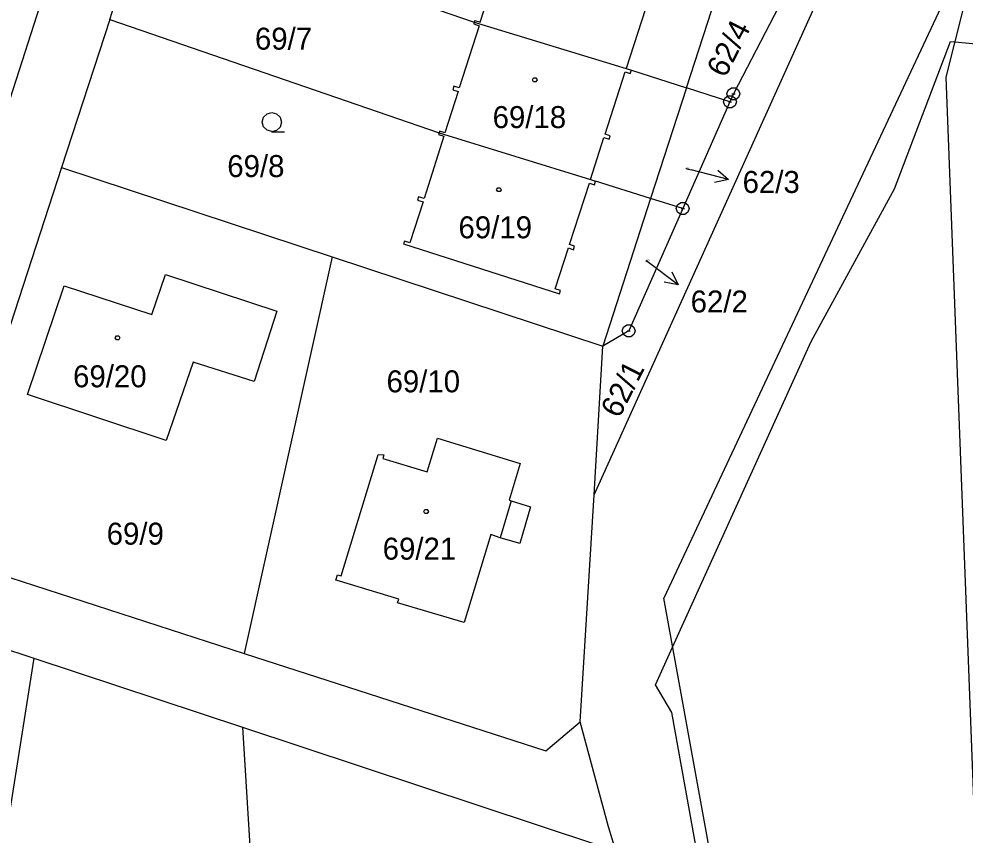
# Model space of a CAD drawing. Extents: x -759060 to -757386, y -1172273 to -1170948.
# Drawn here: x -757948.7 to -757875.5, y -1171415.8 to -1171352.6 of the extents above; entities that cross this region are included whole.
import ezdxf

# ---------------------------------------------------------------- set-up
doc = ezdxf.new("R2010")
doc.units = 0
for name, color, linetype in [('Vrstva 1', 7, 'Continuous'), ('Vrstva 11', 7, 'Continuous'), ('Vrstva 12', 7, 'Continuous'), ('Vrstva 2', 7, 'Continuous'), ('Vrstva 3', 7, 'Continuous'), ('Vrstva 4', 7, 'Continuous'), ('Vrstva 5', 7, 'Continuous'), ('Vrstva 7', 7, 'Continuous'), ('Vrstva 8', 7, 'Continuous')]:
    doc.layers.add(name, color=color, linetype=linetype)

msp = doc.modelspace()

# ---------------------------------------------------------------- linework, layer by layer
at = {"layer": 'Vrstva 1'}
for p, q in [((-757941.69, -1171352.64), (-757938.9, -1171344.07)), ((-757938.9, -1171344.07), (-757913.49, -1171352.86)), ((-757904.22, -1171389.43), (-757885.12, -1171347.13)), ((-757946.04, -1171348.32), (-757949.39, -1171358.74)), ((-757897.07, -1171357.94), (-757894.3, -1171349.37)), ((-757913.02, -1171352.86), (-757912, -1171349.65)), ((-757889.59, -1171350.96), (-757893.43, -1171358.41)), ((-757877.39, -1171351.72), (-757898.83, -1171397.44)), ((-757875.62, -1171351.68), (-757876.99, -1171357.1)), ((-757941.69, -1171352.64), (-757945.43, -1171364.09)), ((-757941.69, -1171352.64), (-757916.21, -1171361.41)), ((-757913.1, -1171353.13), (-757914.64, -1171357.94)), ((-757913.49, -1171352.86), (-757913.52, -1171352.99)), ((-757913.52, -1171352.99), (-757913.1, -1171353.13)), ((-757913.45, -1171352.73), (-757913.49, -1171352.86)), ((-757913.49, -1171352.86), (-757901.72, -1171356.43)), ((-757913.45, -1171352.73), (-757913.02, -1171352.86)), ((-757901.72, -1171356.43), (-757901.33, -1171356.56)), ((-757901.33, -1171356.56), (-757897.07, -1171357.94)), ((-757876.99, -1171357.1), (-757874.79, -1171415.04)), ((-757914.73, -1171358.22), (-757915.75, -1171361.41)), ((-757915.06, -1171357.81), (-757915.15, -1171358.08)), ((-757915.15, -1171358.08), (-757914.73, -1171358.22)), ((-757914.64, -1171357.94), (-757915.06, -1171357.81)), ((-757897.07, -1171357.94), (-757899.84, -1171366.5)), ((-757893.7, -1171359.03), (-757897.07, -1171357.94)), ((-757893.7, -1171359.03), (-757897.35, -1171367.28)), ((-757893.43, -1171358.41), (-757893.7, -1171359.03)), ((-757915.83, -1171361.68), (-757917.37, -1171366.49)), ((-757916.21, -1171361.41), (-757916.25, -1171361.55)), ((-757916.25, -1171361.55), (-757915.83, -1171361.68)), ((-757916.17, -1171361.28), (-757916.21, -1171361.41)), ((-757916.21, -1171361.41), (-757904.5, -1171365.04)), ((-757915.75, -1171361.41), (-757916.17, -1171361.28)), ((-757945.43, -1171364.09), (-757954.38, -1171391.65)), ((-757945.43, -1171364.09), (-757924.48, -1171371.01)), ((-757906.12, -1171370.06), (-757904.58, -1171365.31)), ((-757904.58, -1171365.31), (-757904.19, -1171365.44)), ((-757904.5, -1171365.04), (-757904.1, -1171365.17)), ((-757904.19, -1171365.44), (-757904.1, -1171365.17)), ((-757899.84, -1171366.5), (-757904.1, -1171365.17)), ((-757917.79, -1171366.36), (-757917.87, -1171366.63)), ((-757917.37, -1171366.49), (-757917.79, -1171366.36)), ((-757917.45, -1171366.77), (-757918.46, -1171369.94)), ((-757917.87, -1171366.63), (-757917.45, -1171366.77)), ((-757899.84, -1171366.5), (-757903.53, -1171377.92)), ((-757897.35, -1171367.28), (-757899.84, -1171366.5)), ((-757897.35, -1171367.28), (-757901.53, -1171376.75)), ((-757918.89, -1171369.81), (-757918.95, -1171370)), ((-757918.95, -1171370), (-757906.9, -1171373.88)), ((-757918.46, -1171369.94), (-757918.89, -1171369.81)), ((-757907.22, -1171373.48), (-757906.2, -1171370.33)), ((-757906.2, -1171370.33), (-757905.8, -1171370.46)), ((-757905.72, -1171370.19), (-757906.12, -1171370.06)), ((-757905.8, -1171370.46), (-757905.72, -1171370.19)), ((-757924.48, -1171371.01), (-757931.29, -1171401.7)), ((-757924.48, -1171371.01), (-757903.53, -1171377.92)), ((-757938.42, -1171375.48), (-757937.38, -1171372.38)), ((-757937.38, -1171372.38), (-757928.75, -1171375.21)), ((-757948.04, -1171381.68), (-757945.21, -1171373.26)), ((-757945.21, -1171373.26), (-757938.42, -1171375.48)), ((-757906.82, -1171373.61), (-757907.22, -1171373.48)), ((-757906.9, -1171373.88), (-757906.82, -1171373.61)), ((-757928.75, -1171375.21), (-757930.51, -1171380.65)), ((-757901.53, -1171376.75), (-757903.53, -1171377.92)), ((-757904.22, -1171389.43), (-757903.53, -1171377.92)), ((-757935.24, -1171379.17), (-757937.33, -1171385.24)), ((-757930.51, -1171380.65), (-757935.24, -1171379.17)), ((-757937.33, -1171385.24), (-757948.04, -1171381.68)), ((-757917.13, -1171387.66), (-757916.34, -1171385.05)), ((-757916.34, -1171385.05), (-757909.93, -1171387.01)), ((-757923.79, -1171395.71), (-757920.98, -1171386.49)), ((-757920.98, -1171386.49), (-757920.92, -1171386.32)), ((-757920.92, -1171386.32), (-757920.47, -1171386.33)), ((-757920.47, -1171386.33), (-757920.55, -1171386.62)), ((-757920.55, -1171386.62), (-757917.13, -1171387.66)), ((-757909.93, -1171387.01), (-757910.79, -1171389.85)), ((-757905.28, -1171406.99), (-757904.22, -1171389.43)), ((-757910.79, -1171389.85), (-757910.62, -1171389.91)), ((-757910.62, -1171389.91), (-757909.13, -1171390.35)), ((-757909.13, -1171390.35), (-757909.97, -1171393.21)), ((-757912.21, -1171392.5), (-757914.27, -1171399.31)), ((-757911.47, -1171392.77), (-757912.21, -1171392.5)), ((-757909.97, -1171393.21), (-757911.47, -1171392.77)), ((-757952.8, -1171394.74), (-757931.29, -1171401.7)), ((-757968.95, -1171395), (-757947.56, -1171402.08)), ((-757924.19, -1171396.03), (-757924.07, -1171395.62)), ((-757924.07, -1171395.62), (-757923.79, -1171395.71)), ((-757923.91, -1171396.11), (-757924.19, -1171396.03)), ((-757919.31, -1171397.51), (-757923.91, -1171396.11)), ((-757919.42, -1171397.79), (-757919.31, -1171397.51)), ((-757914.27, -1171399.31), (-757919.42, -1171397.79)), ((-757895.28, -1171416.87), (-757898.83, -1171397.44)), ((-757947.56, -1171402.08), (-757953.63, -1171440.4)), ((-757947.56, -1171402.08), (-757931.41, -1171407.42)), ((-757931.29, -1171401.7), (-757907.95, -1171409.25)), ((-757907.95, -1171409.25), (-757905.28, -1171406.99)), ((-757903.1, -1171415.14), (-757905.28, -1171406.99)), ((-757931.41, -1171407.42), (-757903.94, -1171416.51)), ((-757931.41, -1171407.42), (-757930.55, -1171421.58)), ((-757902.52, -1171416.98), (-757903.1, -1171415.14))]:
    msp.add_line(p, q, dxfattribs=at)
at = {"layer": 'Vrstva 11'}
for p, q in [((-757880.97, -1171365.75), (-757876.65, -1171354.35)), ((-757876.65, -1171354.35), (-757876.3, -1171354.38)), ((-757876.3, -1171354.38), (-757860.54, -1171355.76)), ((-757887.41, -1171377.56), (-757880.97, -1171365.75)), ((-757898.14, -1171401.23), (-757887.41, -1171377.56)), ((-757899.46, -1171404.14), (-757898.14, -1171401.23)), ((-757898.2, -1171406.27), (-757899.46, -1171404.14)), ((-757895.74, -1171419.84), (-757898.2, -1171406.27))]:
    msp.add_line(p, q, dxfattribs=at)
at = {"layer": 'Vrstva 12'}
for p, q in [((-757899.03, -1171348.06), (-757901.72, -1171356.43)), ((-757913.02, -1171352.86), (-757912, -1171349.65)), ((-757913.1, -1171353.13), (-757914.64, -1171357.94)), ((-757913.49, -1171352.86), (-757913.52, -1171352.99)), ((-757913.52, -1171352.99), (-757913.1, -1171353.13)), ((-757913.45, -1171352.73), (-757913.49, -1171352.86)), ((-757913.49, -1171352.86), (-757901.72, -1171356.43)), ((-757913.49, -1171352.86), (-757901.72, -1171356.43)), ((-757913.45, -1171352.73), (-757913.02, -1171352.86)), ((-757903.36, -1171361.51), (-757901.82, -1171356.7)), ((-757901.82, -1171356.7), (-757901.42, -1171356.83)), ((-757901.72, -1171356.43), (-757901.33, -1171356.56)), ((-757901.42, -1171356.83), (-757901.33, -1171356.56)), ((-757914.73, -1171358.22), (-757915.75, -1171361.41)), ((-757915.06, -1171357.81), (-757915.15, -1171358.08)), ((-757915.15, -1171358.08), (-757914.73, -1171358.22)), ((-757914.64, -1171357.94), (-757915.06, -1171357.81)), ((-757915.83, -1171361.68), (-757917.37, -1171366.49)), ((-757916.21, -1171361.41), (-757916.25, -1171361.55)), ((-757916.25, -1171361.55), (-757915.83, -1171361.68)), ((-757916.17, -1171361.28), (-757916.21, -1171361.41)), ((-757916.21, -1171361.41), (-757904.5, -1171365.04)), ((-757916.21, -1171361.41), (-757904.5, -1171365.04)), ((-757915.75, -1171361.41), (-757916.17, -1171361.28)), ((-757904.5, -1171365.04), (-757903.45, -1171361.78)), ((-757903.45, -1171361.78), (-757903.05, -1171361.91)), ((-757902.96, -1171361.64), (-757903.36, -1171361.51)), ((-757903.05, -1171361.91), (-757902.96, -1171361.64)), ((-757906.12, -1171370.06), (-757904.58, -1171365.31)), ((-757904.58, -1171365.31), (-757904.19, -1171365.44)), ((-757904.5, -1171365.04), (-757904.1, -1171365.17)), ((-757904.19, -1171365.44), (-757904.1, -1171365.17)), ((-757917.79, -1171366.36), (-757917.87, -1171366.63)), ((-757917.37, -1171366.49), (-757917.79, -1171366.36)), ((-757917.45, -1171366.77), (-757918.46, -1171369.94)), ((-757917.87, -1171366.63), (-757917.45, -1171366.77)), ((-757918.89, -1171369.81), (-757918.95, -1171370)), ((-757918.95, -1171370), (-757906.9, -1171373.88)), ((-757918.46, -1171369.94), (-757918.89, -1171369.81)), ((-757907.22, -1171373.48), (-757906.2, -1171370.33)), ((-757906.2, -1171370.33), (-757905.8, -1171370.46)), ((-757905.72, -1171370.19), (-757906.12, -1171370.06)), ((-757905.8, -1171370.46), (-757905.72, -1171370.19)), ((-757938.42, -1171375.48), (-757937.38, -1171372.38)), ((-757937.38, -1171372.38), (-757928.75, -1171375.21)), ((-757948.04, -1171381.68), (-757945.21, -1171373.26)), ((-757945.21, -1171373.26), (-757938.42, -1171375.48)), ((-757906.82, -1171373.61), (-757907.22, -1171373.48)), ((-757906.9, -1171373.88), (-757906.82, -1171373.61)), ((-757928.75, -1171375.21), (-757930.51, -1171380.65)), ((-757935.24, -1171379.17), (-757937.33, -1171385.24)), ((-757930.51, -1171380.65), (-757935.24, -1171379.17)), ((-757937.33, -1171385.24), (-757948.04, -1171381.68)), ((-757917.13, -1171387.66), (-757916.34, -1171385.05)), ((-757916.34, -1171385.05), (-757909.93, -1171387.01)), ((-757923.79, -1171395.71), (-757920.98, -1171386.49)), ((-757920.98, -1171386.49), (-757920.92, -1171386.32)), ((-757920.92, -1171386.32), (-757920.47, -1171386.33)), ((-757920.47, -1171386.33), (-757920.55, -1171386.62)), ((-757920.55, -1171386.62), (-757917.13, -1171387.66)), ((-757909.93, -1171387.01), (-757910.79, -1171389.85)), ((-757910.62, -1171389.91), (-757911.47, -1171392.77)), ((-757910.79, -1171389.85), (-757910.62, -1171389.91)), ((-757912.21, -1171392.5), (-757914.27, -1171399.31)), ((-757911.47, -1171392.77), (-757912.21, -1171392.5)), ((-757924.19, -1171396.03), (-757924.07, -1171395.62)), ((-757924.07, -1171395.62), (-757923.79, -1171395.71)), ((-757923.91, -1171396.11), (-757924.19, -1171396.03)), ((-757919.31, -1171397.51), (-757923.91, -1171396.11)), ((-757919.42, -1171397.79), (-757919.31, -1171397.51)), ((-757914.27, -1171399.31), (-757919.42, -1171397.79))]:
    msp.add_line(p, q, dxfattribs=at)
at = {"layer": 'Vrstva 3'}
msp.add_lwpolyline([(-757929.14, -1171361.32), (-757929.52, -1171361.22), (-757929.79, -1171360.95), (-757929.89, -1171360.58), (-757929.79, -1171360.21), (-757929.52, -1171359.94), (-757929.15, -1171359.84), (-757928.78, -1171359.94), (-757928.51, -1171360.21), (-757928.41, -1171360.59), (-757928.51, -1171360.97), (-757928.78, -1171361.24), (-757929.16, -1171361.34), (-757928.16, -1171361.34)], dxfattribs=at)
at = {"layer": 'Vrstva 4'}
for p, q in [((-757899.03, -1171348.06), (-757901.72, -1171356.43)), ((-757903.36, -1171361.51), (-757901.82, -1171356.7)), ((-757901.82, -1171356.7), (-757901.42, -1171356.83)), ((-757901.42, -1171356.83), (-757901.33, -1171356.56)), ((-757904.5, -1171365.04), (-757903.45, -1171361.78)), ((-757903.45, -1171361.78), (-757903.05, -1171361.91)), ((-757902.96, -1171361.64), (-757903.36, -1171361.51)), ((-757903.05, -1171361.91), (-757902.96, -1171361.64)), ((-757910.62, -1171389.91), (-757911.47, -1171392.77))]:
    msp.add_line(p, q, dxfattribs=at)
at = {"layer": 'Vrstva 5'}
for points in [[(-757908.72, -1171357.16), (-757908.63, -1171357.31), (-757908.72, -1171357.46), (-757908.9, -1171357.46), (-757908.99, -1171357.31), (-757908.9, -1171357.16)], [(-757911.49, -1171365.67), (-757911.4, -1171365.82), (-757911.49, -1171365.97), (-757911.67, -1171365.97), (-757911.76, -1171365.82), (-757911.67, -1171365.67)], [(-757940.99, -1171377.14), (-757940.9, -1171377.29), (-757940.99, -1171377.44), (-757941.17, -1171377.44), (-757941.26, -1171377.29), (-757941.17, -1171377.14)], [(-757917.12, -1171390.58), (-757917.03, -1171390.73), (-757917.12, -1171390.88), (-757917.3, -1171390.88), (-757917.39, -1171390.73), (-757917.3, -1171390.58)]]:
    msp.add_lwpolyline(points, close=True, dxfattribs=at)
at = {"layer": 'Vrstva 7'}
for p, q in [((-757897.12, -1171364.18), (-757896.71, -1171364.28)), ((-757893.806, -1171365.032), (-757896.71, -1171364.28)), ((-757900.2, -1171371.3), (-757900.1, -1171371.37)), ((-757897.7, -1171373.17), (-757900.1, -1171371.37))]:
    msp.add_line(p, q, dxfattribs=at)
for points in [[(-757894.649, -1171364.297), (-757893.806, -1171365.032), (-757894.899, -1171365.265)], [(-757898.2, -1171372.17), (-757897.7, -1171373.17), (-757898.8, -1171372.97)]]:
    msp.add_lwpolyline(points, dxfattribs=at)
at = {"layer": 'Vrstva 8'}
for p, q in [((-757893.82, -1171359.03), (-757893.58, -1171359.03)), ((-757893.55, -1171358.41), (-757893.31, -1171358.41)), ((-757897.47, -1171367.28), (-757897.23, -1171367.28)), ((-757901.65, -1171376.75), (-757901.41, -1171376.75))]:
    msp.add_line(p, q, dxfattribs=at)
for points in [[(-757893.28, -1171357.93), (-757893.03, -1171358.11), (-757892.93, -1171358.4), (-757893.03, -1171358.69), (-757893.28, -1171358.87), (-757893.59, -1171358.87), (-757893.84, -1171358.69), (-757893.94, -1171358.4), (-757893.84, -1171358.11), (-757893.59, -1171357.93)], [(-757893.55, -1171358.55), (-757893.3, -1171358.73), (-757893.2, -1171359.02), (-757893.3, -1171359.31), (-757893.55, -1171359.49), (-757893.86, -1171359.49), (-757894.11, -1171359.31), (-757894.21, -1171359.02), (-757894.11, -1171358.73), (-757893.86, -1171358.55)], [(-757897.2, -1171366.8), (-757896.95, -1171366.98), (-757896.85, -1171367.27), (-757896.95, -1171367.56), (-757897.2, -1171367.74), (-757897.51, -1171367.74), (-757897.76, -1171367.56), (-757897.86, -1171367.27), (-757897.76, -1171366.98), (-757897.51, -1171366.8)], [(-757901.38, -1171376.27), (-757901.13, -1171376.45), (-757901.03, -1171376.74), (-757901.13, -1171377.03), (-757901.38, -1171377.21), (-757901.69, -1171377.21), (-757901.94, -1171377.03), (-757902.04, -1171376.74), (-757901.94, -1171376.45), (-757901.69, -1171376.27)]]:
    msp.add_lwpolyline(points, close=True, dxfattribs=at)

# ---------------------------------------------------------------- texts
at = {"layer": 'Vrstva 2'}
for s, height, p in [('69/7', 1.7, (-757930.454, -1171354.98)), ('69/18', 1.7, (-757912.065, -1171361.05)), ('69/8', 1.7, (-757932.594, -1171364.84)), ('62/3', 0.1, (-757897.099, -1171364.18)), ('69/19', 1.7, (-757914.705, -1171369.58)), ('62/2', 0.1, (-757900.179, -1171371.3)), ('69/20', 1.7, (-757944.524, -1171381.11)), ('69/10', 1.7, (-757920.272, -1171381.5)), ('69/9', 1.7, (-757941.924, -1171393.29)), ('69/21', 1.7, (-757920.569, -1171394.45))]:
    msp.add_text(s, height=height, dxfattribs=at).set_placement(p)
for s, p in [('62/4', (-757894.068, -1171357.231)), ('62/1', (-757902.27, -1171383.581))]:
    msp.add_text(s, height=1.7, rotation=63.02536, dxfattribs=at).set_placement(p)
at = {"layer": 'Vrstva 7'}
for s, p in [('62/3', (-757892.723, -1171366.07)), ('62/2', (-757896.743, -1171375.32))]:
    msp.add_text(s, height=1.7, dxfattribs=at).set_placement(p)

doc.saveas('drawing.dxf')
